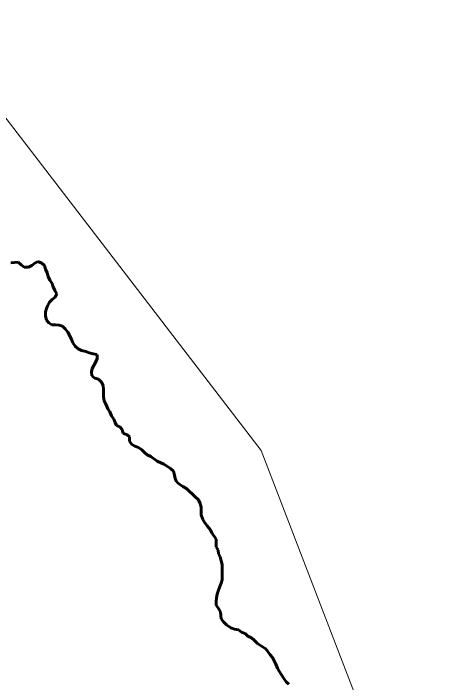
# Model space of a CAD drawing. Extents: x 553962 to 842807, y 8883888 to 9032388.
# Drawn here: x 805646 to 806492, y 9022239 to 9023555 of the extents above; entities that cross this region are included whole.
import ezdxf

# ---------------------------------------------------------------- set-up
doc = ezdxf.new("R2010")
doc.units = 0
doc.header["$LTSCALE"] = 20
doc.linetypes.add('LONG_DASH_SHORT_DASH', pattern=[9.9, 6, -1.2, 1.5, -1.2])
for name, color, linetype, lineweight in [('27', 7, 'Continuous', 13), ('35', 7, 'Continuous', 13), ('7', 7, 'LONG_DASH_SHORT_DASH', 60), ('8', 7, 'Continuous', 13)]:
    doc.layers.add(name, color=color, linetype=linetype, lineweight=lineweight)

msp = doc.modelspace()

# ---------------------------------------------------------------- linework, layer by layer
at = {"layer": '27'}
for points in [[(805648.07, 9023065.36), (805641.29, 9023064.83)], [(805743, 9022939.74), (805736.21, 9022941.72), (805728.67, 9022942.69), (805721.63, 9022942.91), (805715.59, 9022946.4), (805711.55, 9022951.91), (805709.51, 9022960.44), (805709.23, 9022968.22), (805711.22, 9022974.75), (805713.7, 9022981.29), (805716.95, 9022987.33), (805722.21, 9022992.37), (805728.22, 9022997.17), (805731.46, 9023003.46), (805727.92, 9023009.97), (805724.63, 9023017.24), (805722.09, 9023024.26), (805717.8, 9023030.26), (805714.5, 9023037.53), (805712.47, 9023044.8), (805709.42, 9023052.32), (805707.39, 9023059.34), (805702.35, 9023064.09), (805694.55, 9023067.32), (805688.03, 9023063.78), (805682.26, 9023059.48), (805675.74, 9023055.94), (805667.7, 9023056.16), (805661.16, 9023060.4), (805655.61, 9023065.65), (805648.07, 9023065.36)], [(806036.44, 9022533.55), (806033.15, 9022540.06), (806026.84, 9022547.31), (806022.54, 9022553.32), (806018.75, 9022560.08), (806015.45, 9022568.85), (806015.4, 9022583.92), (806013.61, 9022591.69), (806009.82, 9022598.45), (806003.76, 9022604.45), (805986.12, 9022621.2), (805979.07, 9022624.68), (805973.03, 9022628.42), (805966.47, 9022633.92), (805964.19, 9022640.43), (805963.16, 9022647.21), (805960.62, 9022654.98), (805954.82, 9022659.98), (805949.03, 9022664.22), (805941.73, 9022668.46), (805928.89, 9022674.42), (805916.04, 9022683.66), (805909.25, 9022686.89), (805903.7, 9022691.89), (805898.66, 9022696.89), (805892.11, 9022701.38), (805884.82, 9022704.11), (805878.02, 9022708.1), (805874.23, 9022714.11), (805874.2, 9022722.39), (805868.9, 9022727.14), (805862.11, 9022728.87), (805860.07, 9022736.89), (805855.28, 9022741.89), (805848.99, 9022744.63), (805845.95, 9022750.89), (805843.67, 9022757.41), (805839.12, 9022763.66), (805835.58, 9022771.43), (805831.78, 9022777.44), (805828.49, 9022785.21), (805824.94, 9022792.98), (805823.16, 9022801.25), (805823.1, 9022815.81), (805822.82, 9022823.34), (805819.28, 9022830.11), (805813.23, 9022835.6), (805806.44, 9022837.84), (805800.39, 9022842.58), (805799.61, 9022850.11), (805801.34, 9022856.89), (805808.08, 9022869.98), (805811.32, 9022877.52), (805810.29, 9022884.3), (805802.75, 9022885.52), (805795.2, 9022887.5), (805788.91, 9022890.23), (805780.11, 9022891.95), (805773.82, 9022895.44), (805767.52, 9022900.68), (805763.22, 9022907.19), (805760.43, 9022914.46), (805753.09, 9022928.49), (805748.05, 9022934.49), (805743, 9022939.74)], [(806073.3, 9022346.92), (806065.24, 9022352.91), (806058.94, 9022358.65), (806054.4, 9022364.41), (806054.12, 9022371.44), (806053.34, 9022378.71), (806049.04, 9022384.97), (806044.75, 9022391.73), (806044.47, 9022399.01), (806045.2, 9022405.79), (806046.93, 9022412.83), (806049.67, 9022420.88), (806051.65, 9022428.17), (806054.39, 9022434.71), (806056.37, 9022441.24), (806056.85, 9022448.27), (806056.76, 9022471.62), (806054.48, 9022478.89), (806052.69, 9022486.42), (806049.65, 9022492.68), (806048.62, 9022499.96), (806045.08, 9022505.97), (806044.55, 9022513.5), (806044.52, 9022521.28), (806036.44, 9022533.55)], [(806187.52, 9022235.94), (806182.23, 9022240.94), (806177.43, 9022247.2), (806168.33, 9022261.47), (806165.3, 9022267.73), (806162.25, 9022275.75), (806158.71, 9022281.76), (806155.67, 9022288.78), (806150.63, 9022294.03), (806142.29, 9022305.54), (806133.98, 9022310.78), (806126.18, 9022316.02), (806119.37, 9022322.51), (806114.08, 9022327.01), (806107.28, 9022330.75), (806101.48, 9022335.99), (806094.69, 9022338.72), (806088.9, 9022342.72), (806081.1, 9022344.19), (806073.3, 9022346.92)]]:
    msp.add_lwpolyline(points, dxfattribs=at)
at = {"layer": '35'}
for points in [[(805648.07, 9023065.36), (805641.29, 9023064.83)], [(805743, 9022939.74), (805736.21, 9022941.72), (805728.67, 9022942.69), (805721.63, 9022942.91), (805715.59, 9022946.4), (805711.55, 9022951.91), (805709.51, 9022960.44), (805709.23, 9022968.22), (805711.22, 9022974.75), (805713.7, 9022981.29), (805716.95, 9022987.33), (805722.21, 9022992.37), (805728.22, 9022997.17), (805731.46, 9023003.46), (805727.92, 9023009.97), (805724.63, 9023017.24), (805722.09, 9023024.26), (805717.8, 9023030.26), (805714.5, 9023037.53), (805712.47, 9023044.8), (805709.42, 9023052.32), (805707.39, 9023059.34), (805702.35, 9023064.09), (805694.55, 9023067.32), (805688.03, 9023063.78), (805682.26, 9023059.48), (805675.74, 9023055.94), (805667.7, 9023056.16), (805661.16, 9023060.4), (805655.61, 9023065.65), (805648.07, 9023065.36)], [(806036.44, 9022533.55), (806033.15, 9022540.06), (806026.84, 9022547.31), (806022.54, 9022553.32), (806018.75, 9022560.08), (806015.45, 9022568.85), (806015.4, 9022583.92), (806013.61, 9022591.69), (806009.82, 9022598.45), (806003.76, 9022604.45), (805986.12, 9022621.2), (805979.07, 9022624.68), (805973.03, 9022628.42), (805966.47, 9022633.92), (805964.19, 9022640.43), (805963.16, 9022647.21), (805960.62, 9022654.98), (805954.82, 9022659.98), (805949.03, 9022664.22), (805941.73, 9022668.46), (805928.89, 9022674.42), (805916.04, 9022683.66), (805909.25, 9022686.89), (805903.7, 9022691.89), (805898.66, 9022696.89), (805892.11, 9022701.38), (805884.82, 9022704.11), (805878.02, 9022708.1), (805874.23, 9022714.11), (805874.2, 9022722.39), (805868.9, 9022727.14), (805862.11, 9022728.87), (805860.07, 9022736.89), (805855.28, 9022741.89), (805848.99, 9022744.63), (805845.95, 9022750.89), (805843.67, 9022757.41), (805839.12, 9022763.66), (805835.58, 9022771.43), (805831.78, 9022777.44), (805828.49, 9022785.21), (805824.94, 9022792.98), (805823.16, 9022801.25), (805823.1, 9022815.81), (805822.82, 9022823.34), (805819.28, 9022830.11), (805813.23, 9022835.6), (805806.44, 9022837.84), (805800.39, 9022842.58), (805799.61, 9022850.11), (805801.34, 9022856.89), (805808.08, 9022869.98), (805811.32, 9022877.52), (805810.29, 9022884.3), (805802.75, 9022885.52), (805795.2, 9022887.5), (805788.91, 9022890.23), (805780.11, 9022891.95), (805773.82, 9022895.44), (805767.52, 9022900.68), (805763.22, 9022907.19), (805760.43, 9022914.46), (805753.09, 9022928.49), (805748.05, 9022934.49), (805743, 9022939.74)], [(806073.3, 9022346.92), (806065.24, 9022352.91), (806058.94, 9022358.65), (806054.4, 9022364.41), (806054.12, 9022371.44), (806053.34, 9022378.71), (806049.04, 9022384.97), (806044.75, 9022391.73), (806044.47, 9022399.01), (806045.2, 9022405.79), (806046.93, 9022412.83), (806049.67, 9022420.88), (806051.65, 9022428.17), (806054.39, 9022434.71), (806056.37, 9022441.24), (806056.85, 9022448.27), (806056.76, 9022471.62), (806054.48, 9022478.89), (806052.69, 9022486.42), (806049.65, 9022492.68), (806048.62, 9022499.96), (806045.08, 9022505.97), (806044.55, 9022513.5), (806044.52, 9022521.28), (806036.44, 9022533.55)], [(806187.52, 9022235.94), (806182.23, 9022240.94), (806177.43, 9022247.2), (806168.33, 9022261.47), (806165.3, 9022267.73), (806162.25, 9022275.75), (806158.71, 9022281.76), (806155.67, 9022288.78), (806150.63, 9022294.03), (806142.29, 9022305.54), (806133.98, 9022310.78), (806126.18, 9022316.02), (806119.37, 9022322.51), (806114.08, 9022327.01), (806107.28, 9022330.75), (806101.48, 9022335.99), (806094.69, 9022338.72), (806088.9, 9022342.72), (806081.1, 9022344.19), (806073.3, 9022346.92)]]:
    msp.add_lwpolyline(points, dxfattribs=at)
at = {"layer": '7'}
for points in [[(805648.07, 9023065.36), (805641.29, 9023064.83)], [(805743, 9022939.74), (805736.21, 9022941.72), (805728.67, 9022942.69), (805721.63, 9022942.91), (805715.59, 9022946.4), (805711.55, 9022951.91), (805709.51, 9022960.44), (805709.23, 9022968.22), (805711.22, 9022974.75), (805713.7, 9022981.29), (805716.95, 9022987.33), (805722.21, 9022992.37), (805728.22, 9022997.17), (805731.46, 9023003.46), (805727.92, 9023009.97), (805724.63, 9023017.24), (805722.09, 9023024.26), (805717.8, 9023030.26), (805714.5, 9023037.53), (805712.47, 9023044.8), (805709.42, 9023052.32), (805707.39, 9023059.34), (805702.35, 9023064.09), (805694.55, 9023067.32), (805688.03, 9023063.78), (805682.26, 9023059.48), (805675.74, 9023055.94), (805667.7, 9023056.16), (805661.16, 9023060.4), (805655.61, 9023065.65), (805648.07, 9023065.36)], [(806036.44, 9022533.55), (806033.15, 9022540.06), (806026.84, 9022547.31), (806022.54, 9022553.32), (806018.75, 9022560.08), (806015.45, 9022568.85), (806015.4, 9022583.92), (806013.61, 9022591.69), (806009.82, 9022598.45), (806003.76, 9022604.45), (805986.12, 9022621.2), (805979.07, 9022624.68), (805973.03, 9022628.42), (805966.47, 9022633.92), (805964.19, 9022640.43), (805963.16, 9022647.21), (805960.62, 9022654.98), (805954.82, 9022659.98), (805949.03, 9022664.22), (805941.73, 9022668.46), (805928.89, 9022674.42), (805916.04, 9022683.66), (805909.25, 9022686.89), (805903.7, 9022691.89), (805898.66, 9022696.89), (805892.11, 9022701.38), (805884.82, 9022704.11), (805878.02, 9022708.1), (805874.23, 9022714.11), (805874.2, 9022722.39), (805868.9, 9022727.14), (805862.11, 9022728.87), (805860.07, 9022736.89), (805855.28, 9022741.89), (805848.99, 9022744.63), (805845.95, 9022750.89), (805843.67, 9022757.41), (805839.12, 9022763.66), (805835.58, 9022771.43), (805831.78, 9022777.44), (805828.49, 9022785.21), (805824.94, 9022792.98), (805823.16, 9022801.25), (805823.1, 9022815.81), (805822.82, 9022823.34), (805819.28, 9022830.11), (805813.23, 9022835.6), (805806.44, 9022837.84), (805800.39, 9022842.58), (805799.61, 9022850.11), (805801.34, 9022856.89), (805808.08, 9022869.98), (805811.32, 9022877.52), (805810.29, 9022884.3), (805802.75, 9022885.52), (805795.2, 9022887.5), (805788.91, 9022890.23), (805780.11, 9022891.95), (805773.82, 9022895.44), (805767.52, 9022900.68), (805763.22, 9022907.19), (805760.43, 9022914.46), (805753.09, 9022928.49), (805748.05, 9022934.49), (805743, 9022939.74)], [(806073.3, 9022346.92), (806065.24, 9022352.91), (806058.94, 9022358.65), (806054.4, 9022364.41), (806054.12, 9022371.44), (806053.34, 9022378.71), (806049.04, 9022384.97), (806044.75, 9022391.73), (806044.47, 9022399.01), (806045.2, 9022405.79), (806046.93, 9022412.83), (806049.67, 9022420.88), (806051.65, 9022428.17), (806054.39, 9022434.71), (806056.37, 9022441.24), (806056.85, 9022448.27), (806056.76, 9022471.62), (806054.48, 9022478.89), (806052.69, 9022486.42), (806049.65, 9022492.68), (806048.62, 9022499.96), (806045.08, 9022505.97), (806044.55, 9022513.5), (806044.52, 9022521.28), (806036.44, 9022533.55)], [(806187.52, 9022235.94), (806182.23, 9022240.94), (806177.43, 9022247.2), (806168.33, 9022261.47), (806165.3, 9022267.73), (806162.25, 9022275.75), (806158.71, 9022281.76), (806155.67, 9022288.78), (806150.63, 9022294.03), (806142.29, 9022305.54), (806133.98, 9022310.78), (806126.18, 9022316.02), (806119.37, 9022322.51), (806114.08, 9022327.01), (806107.28, 9022330.75), (806101.48, 9022335.99), (806094.69, 9022338.72), (806088.9, 9022342.72), (806081.1, 9022344.19), (806073.3, 9022346.92)]]:
    msp.add_lwpolyline(points, dxfattribs=at)
at = {"layer": '8'}
msp.add_lwpolyline([(804512.59, 9022148.37), (804596.1, 9023011.85), (804999.78, 9023304.32), (805473.06, 9023555.01), (806133.16, 9022695.56), (806529.04, 9021665.75), (807783.76, 9022273.72), (808229.19, 9022162.3)], dxfattribs=at)

doc.saveas('drawing.dxf')
